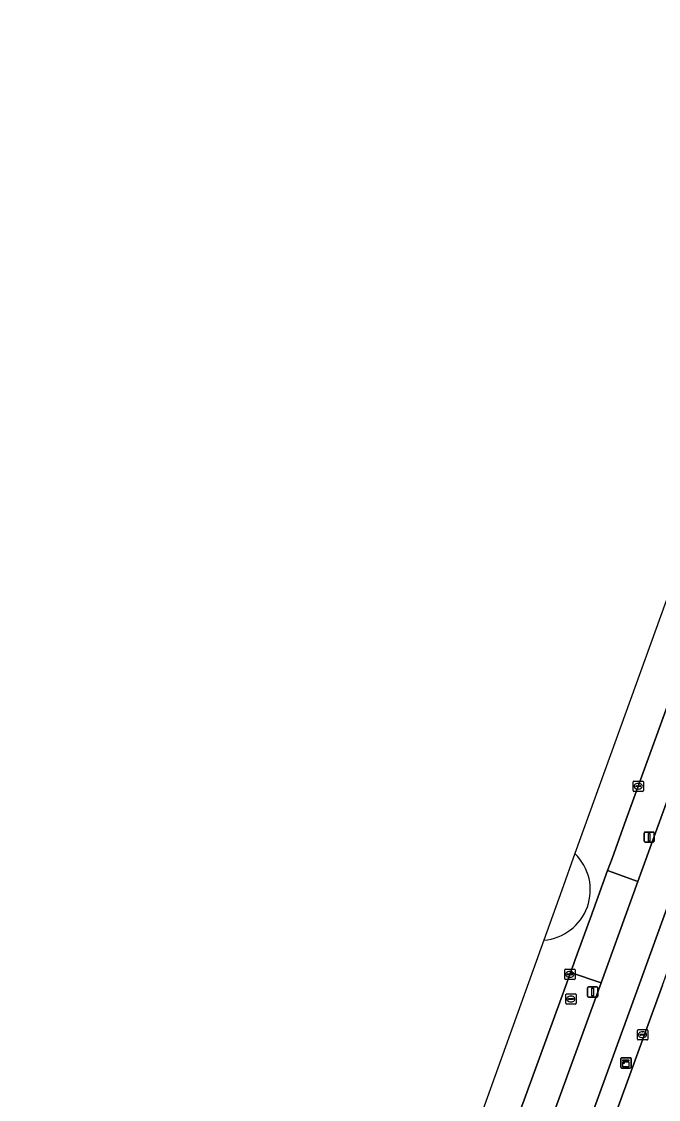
# Model space of a CAD drawing. Extents: x 156661 to 157576, y 383570 to 384425.
# Drawn here: x 156677.7 to 156739.6, y 384025.8 to 384130.7 of the extents above; entities that cross this region are included whole.
import ezdxf

# ---------------------------------------------------------------- set-up
doc = ezdxf.new("R2010")
doc.units = 0
for name, color, linetype in [('IMGEO_Berm_groen', 7, 'Continuous'), ('IMGEO_Fietspad_open', 7, 'Continuous'), ('IMGEO_Groenvoorziening', 7, 'Continuous'), ('IMGEO_Kast', 7, 'Continuous'), ('IMGEO_Kolk', 7, 'Continuous'), ('IMGEO_Lichtmast', 7, 'Continuous'), ('IMGEO_Rijbaan_lokaal_open', 7, 'Continuous'), ('IMGEO_Rioolput', 7, 'Continuous'), ('IMGEO_Voetpad_open', 7, 'Continuous')]:
    doc.layers.add(name, color=color, linetype=linetype)

msp = doc.modelspace()

# ---------------------------------------------------------------- linework, layer by layer
at = {"layer": 'IMGEO_Berm_groen'}
for points in [[(156765.11, 384122.76), (156763.8, 384128.36), (156761.13, 384121), (156749.15, 384087.99), (156750.33, 384084.66), (156744.38, 384068.19), (156741.49, 384066.86), (156736.32, 384052.59), (156735.1, 384049.23), (156734.67, 384048.04), (156737.61, 384046.97)], [(156734.03, 384037.11), (156731.07, 384038.13), (156731, 384037.94), (156730.14, 384035.59), (156726.08, 384024.4), (156723.63, 384017.67), (156722.92, 384015.72), (156718.78, 384004.33), (156717.2, 384000), (156709.97, 383980.04), (156703.3, 383961.67), (156696.62, 383943.33), (156689.94, 383924.95), (156683.96, 383908.68), (156683.01, 383906.08), (156685.88, 383905.07), (156686.02, 383905.02), (156687.08, 383907.96), (156712.16, 383977)]]:
    msp.add_lwpolyline(points, close=True, dxfattribs=at)
at = {"layer": 'IMGEO_Fietspad_open'}
for points in [[(156776.85, 384155.02), (156765.93, 384125), (156765.11, 384122.76), (156737.61, 384046.97), (156734.03, 384037.11), (156712.16, 383977)], [(156716.37, 383978.18), (156737.51, 384036.3), (156745.64, 384058.76), (156765.95, 384114.76), (156778.63, 384149.6)]]:
    msp.add_lwpolyline(points, dxfattribs=at)
at = {"layer": 'IMGEO_Groenvoorziening'}
msp.add_lwpolyline([(156740.02, 384036.9), (156726.96, 384000.99), (156751.59, 384006.06), (156751.73, 384006.3), (156754.86, 384011.37), (156760.71, 384019.28)], dxfattribs=at)
at = {"layer": 'IMGEO_Kast'}
for p, q in [((156736.03, 384029.82), (156736.87, 384029.82)), ((156736.87, 384029.82), (156736.03, 384029.82)), ((156735.96, 384028.9), (156735.96, 384029.74)), ((156735.96, 384029.74), (156735.96, 384028.9)), ((156736.88, 384028.82), (156736.04, 384028.82)), ((156736.04, 384028.82), (156736.88, 384028.82)), ((156736.96, 384029.75), (156736.96, 384028.91)), ((156736.96, 384028.91), (156736.96, 384029.75))]:
    msp.add_line(p, q, dxfattribs=at)
for points in [[(156736.15, 384029.61), (156736.75, 384029.61), (156736.75, 384029.53), (156736.15, 384029.53), (156736.15, 384029.61)], [(156736.15, 384029.44), (156736.75, 384029.44), (156736.75, 384028.95), (156736.15, 384028.95), (156736.15, 384029.44)]]:
    msp.add_lwpolyline(points, dxfattribs=at)
msp.add_circle((156736.24, 384029.29), 0.0377, dxfattribs=at)
for centre, start, end in [((156736.04, 384029.75), 92.4484, 184.2845), ((156736.04, 384029.75), 92.4484, 184.2845), ((156736.88, 384029.75), 2.4484, 94.2845), ((156736.88, 384029.75), 2.4484, 94.2845), ((156736.04, 384028.9), 182.4484, 274.2845), ((156736.04, 384028.9), 182.4484, 274.2845), ((156736.88, 384028.9), 272.4484, 4.2845), ((156736.88, 384028.9), 272.4484, 4.2845)]:
    msp.add_arc(centre, 0.0779, start, end, dxfattribs=at)
at = {"layer": 'IMGEO_Kolk'}
for p, q in [((156737.15, 384055.83), (156737.15, 384056.69)), ((156737.22, 384056.76), (156738.07, 384056.76)), ((156737.4, 384056.25), (156737.4, 384056.27)), ((156737.84, 384056.22), (156737.44, 384056.22)), ((156737.45, 384056.3), (156737.85, 384056.3)), ((156737.63, 384056.54), (156737.66, 384056.54)), ((156737.89, 384056.27), (156737.89, 384056.25)), ((156738.15, 384056.69), (156738.15, 384055.83)), ((156738.07, 384055.76), (156737.22, 384055.76)), ((156737.66, 384055.98), (156737.63, 384055.98)), ((156730.5, 384037.52), (156730.5, 384038.37)), ((156730.58, 384038.45), (156731.43, 384038.45)), ((156730.99, 384038.22), (156731.02, 384038.22)), ((156731.51, 384038.37), (156731.51, 384037.52)), ((156731.43, 384037.44), (156730.58, 384037.44)), ((156730.76, 384037.94), (156730.76, 384037.95)), ((156731.2, 384037.9), (156730.8, 384037.9)), ((156730.81, 384037.99), (156731.2, 384037.99)), ((156731.01, 384037.67), (156730.99, 384037.67)), ((156731.25, 384037.95), (156731.25, 384037.94)), ((156737.57, 384031.64), (156737.57, 384032.49)), ((156737.65, 384032.57), (156738.5, 384032.57)), ((156737.83, 384032.06), (156737.83, 384032.07)), ((156737.87, 384032.11), (156738.27, 384032.11)), ((156738.27, 384032.02), (156737.87, 384032.02)), ((156738.06, 384032.35), (156738.09, 384032.35)), ((156738.32, 384032.07), (156738.32, 384032.06)), ((156738.57, 384032.49), (156738.57, 384031.64)), ((156738.5, 384031.57), (156737.65, 384031.57)), ((156738.08, 384031.79), (156738.06, 384031.79))]:
    msp.add_line(p, q, dxfattribs=at)
for points in [[(156737.15, 384055.83), (156737.15, 384056.69)], [(156737.22, 384056.76), (156738.07, 384056.76)], [(156738.15, 384056.69), (156738.15, 384055.83)], [(156738.07, 384055.76), (156737.22, 384055.76)], [(156730.5, 384037.52), (156730.5, 384038.37)], [(156730.58, 384038.45), (156731.43, 384038.45)], [(156731.51, 384038.37), (156731.51, 384037.52)], [(156731.43, 384037.44), (156730.58, 384037.44)], [(156737.57, 384031.64), (156737.57, 384032.49)], [(156737.65, 384032.57), (156738.5, 384032.57)], [(156738.57, 384032.49), (156738.57, 384031.64)], [(156738.5, 384031.57), (156737.65, 384031.57)]]:
    msp.add_lwpolyline(points, dxfattribs=at)
for centre, radius, start, end in [((156737.22, 384056.68), 0.0765, 91.552, 178.448), ((156737.22, 384056.68), 0.0765, 91.552, 178.448), ((156737.45, 384056.26), 0.0403, 85.8775, 175.7526), ((156737.44, 384056.25), 0.0366, 178.938, 274.7102), ((156737.85, 384056.26), 0.043, 264.8664, 352.4533), ((156737.85, 384056.26), 0.0386, 1.7309, 96.639), ((156738.07, 384056.68), 0.0765, 1.552, 88.448), ((156738.07, 384056.68), 0.0765, 1.552, 88.448), ((156737.22, 384055.83), 0.0765, 181.552, 268.448), ((156737.22, 384055.83), 0.0765, 181.552, 268.448), ((156738.07, 384055.83), 0.0765, 271.552, 358.448), ((156738.07, 384055.83), 0.0765, 271.552, 358.448), ((156730.58, 384038.37), 0.0765, 91.552, 178.448), ((156730.58, 384038.37), 0.0765, 91.552, 178.448), ((156731.43, 384038.37), 0.0765, 1.552, 88.448), ((156731.43, 384038.37), 0.0765, 1.552, 88.448), ((156730.58, 384037.52), 0.0765, 181.552, 268.448), ((156730.58, 384037.52), 0.0765, 181.552, 268.448), ((156730.8, 384037.95), 0.0403, 85.8775, 175.7526), ((156730.8, 384037.94), 0.0366, 178.938, 274.7102), ((156731.21, 384037.95), 0.0386, 1.7309, 96.639), ((156731.2, 384037.94), 0.043, 264.8664, 352.4533), ((156731.43, 384037.52), 0.0765, 271.552, 358.448), ((156731.43, 384037.52), 0.0765, 271.552, 358.448), ((156737.65, 384032.49), 0.0765, 91.552, 178.448), ((156737.65, 384032.49), 0.0765, 91.552, 178.448), ((156737.87, 384032.07), 0.0403, 85.8775, 175.7526), ((156737.87, 384032.06), 0.0366, 178.938, 274.7102), ((156738.28, 384032.07), 0.0386, 1.7309, 96.639), ((156738.27, 384032.07), 0.043, 264.8664, 352.4533), ((156738.5, 384032.49), 0.0765, 1.552, 88.448), ((156738.5, 384032.49), 0.0765, 1.552, 88.448), ((156737.65, 384031.64), 0.0765, 181.552, 268.448), ((156737.65, 384031.64), 0.0765, 181.552, 268.448), ((156738.5, 384031.64), 0.0765, 271.552, 358.448), ((156738.5, 384031.64), 0.0765, 271.552, 358.448)]:
    msp.add_arc(centre, radius, start, end, dxfattribs=at)
for centre, major_axis, ratio, start_param, end_param in [((156737.63, 384056.26), (-0.387, 0.002), 0.722429, 4.712389, 7.853982), ((156737.66, 384056.26), (-0.39, 0.002), 0.717154, 1.570796, 4.712389), ((156730.99, 384037.94), (-0.387, 0.002), 0.722429, 4.712389, 7.853982), ((156731.02, 384037.94), (-0.39, 0.002), 0.717154, 1.570796, 4.712389), ((156738.06, 384032.07), (-0.387, 0.002), 0.722429, 4.712389, 7.853982), ((156738.08, 384032.07), (-0.39, 0.002), 0.717154, 1.570796, 4.712389)]:
    msp.add_ellipse(centre, major_axis=major_axis, ratio=ratio, start_param=start_param, end_param=end_param, dxfattribs=at)
at = {"layer": 'IMGEO_Lichtmast'}
for p, q in [((156738.22, 384050.9), (156738.22, 384051.7)), ((156738.22, 384051.7), (156738.22, 384050.9)), ((156738.32, 384051.8), (156739.11, 384051.8)), ((156739.11, 384051.8), (156738.32, 384051.8)), ((156739.21, 384051.7), (156739.21, 384050.9)), ((156739.21, 384050.9), (156739.21, 384051.7)), ((156739.11, 384050.8), (156738.32, 384050.8)), ((156738.32, 384050.8), (156739.11, 384050.8)), ((156732.72, 384035.83), (156732.72, 384036.63)), ((156732.72, 384036.63), (156732.72, 384035.83)), ((156732.82, 384036.73), (156733.61, 384036.73)), ((156733.61, 384036.73), (156732.82, 384036.73)), ((156733.71, 384036.63), (156733.71, 384035.83)), ((156733.71, 384035.83), (156733.71, 384036.63)), ((156733.61, 384035.73), (156732.82, 384035.73)), ((156732.82, 384035.73), (156733.61, 384035.73))]:
    msp.add_line(p, q, dxfattribs=at)
for points in [[(156738.64, 384051.67), (156738.79, 384051.67), (156738.79, 384050.92), (156738.64, 384050.92), (156738.64, 384051.67)], [(156733.14, 384036.6), (156733.29, 384036.6), (156733.29, 384035.85), (156733.14, 384035.85), (156733.14, 384036.6)]]:
    msp.add_lwpolyline(points, dxfattribs=at)
for centre, start, end in [((156738.32, 384051.7), 90, 180), ((156738.32, 384051.7), 90, 180), ((156738.32, 384050.9), 180, 270), ((156738.32, 384050.9), 180, 270), ((156739.11, 384051.7), 0, 90), ((156739.11, 384051.7), 360, 90), ((156739.11, 384050.9), 270, 0), ((156739.11, 384050.9), 270, 0), ((156732.82, 384036.63), 90, 180), ((156732.82, 384036.63), 90, 180), ((156733.61, 384036.63), 0, 90), ((156733.61, 384036.63), 360, 90), ((156732.82, 384035.83), 180, 270), ((156732.82, 384035.83), 180, 270), ((156733.61, 384035.83), 270, 0), ((156733.61, 384035.83), 270, 0)]:
    msp.add_arc(centre, 0.1, start, end, dxfattribs=at)
at = {"layer": 'IMGEO_Rijbaan_lokaal_open'}
for points in [[(156796.39, 384229.6), (156776.67, 384174.91), (156779.88, 384173.77), (156778.11, 384168.86), (156774.9, 384170.02), (156754.35, 384113.03), (156757.41, 384111.91), (156755.63, 384107.03), (156752.58, 384108.14), (156731.5, 384049.7)], [(156726.08, 384024.4), (156730.14, 384035.59), (156731, 384037.94), (156731.07, 384038.13), (156731.11, 384038.23), (156731.36, 384038.91), (156731.5, 384039.31), (156733, 384043.45), (156733.59, 384045.07), (156734.67, 384048.04), (156735.1, 384049.23), (156736.32, 384052.59), (156741.49, 384066.86), (156749.15, 384087.99), (156761.13, 384121), (156763.8, 384128.36), (156764.65, 384130.69), (156769.39, 384143.72)], [(156731.5, 384049.7), (156730.22, 384046.15), (156728.47, 384041.27)], [(156728.47, 384041.27), (156718.19, 384012.65), (156720.9, 384011.7), (156719.17, 384006.78), (156716.43, 384007.74), (156696, 383950.81), (156698.55, 383949.89), (156696.78, 383945.01), (156694.24, 383945.93), (156677.67, 383899.77)]]:
    msp.add_lwpolyline(points, dxfattribs=at)
msp.add_lwpolyline([(156737.61, 384046.97), (156734.67, 384048.04), (156733.59, 384045.07), (156733, 384043.45), (156731.5, 384039.31), (156731.36, 384038.91), (156731.11, 384038.23), (156731.07, 384038.13), (156734.03, 384037.11)], close=True, dxfattribs=at)
msp.add_arc((156728.08, 384046.17), 4.91, 274.5739, 45.859, dxfattribs=at)
msp.add_arc((156728.08, 384046.17), 4.91, 274.5739, 45.859, dxfattribs=at)
at = {"layer": 'IMGEO_Rioolput'}
for p, q in [((156730.6, 384035.12), (156730.6, 384035.98)), ((156730.68, 384036.05), (156731.53, 384036.05)), ((156730.86, 384035.54), (156730.86, 384035.56)), ((156731.3, 384035.51), (156730.9, 384035.51)), ((156730.91, 384035.59), (156731.3, 384035.59)), ((156731.09, 384035.83), (156731.12, 384035.83)), ((156731.11, 384035.27), (156731.09, 384035.27)), ((156731.35, 384035.56), (156731.35, 384035.54)), ((156731.6, 384035.98), (156731.6, 384035.12)), ((156731.53, 384035.05), (156730.68, 384035.05))]:
    msp.add_line(p, q, dxfattribs=at)
for points in [[(156730.6, 384035.12), (156730.6, 384035.98)], [(156730.68, 384036.05), (156731.53, 384036.05)], [(156731.6, 384035.98), (156731.6, 384035.12)], [(156731.53, 384035.05), (156730.68, 384035.05)]]:
    msp.add_lwpolyline(points, dxfattribs=at)
for centre, radius, start, end in [((156730.68, 384035.97), 0.0765, 91.552, 178.448), ((156730.68, 384035.97), 0.0765, 91.552, 178.448), ((156730.68, 384035.13), 0.0765, 181.552, 268.448), ((156730.68, 384035.13), 0.0765, 181.552, 268.448), ((156730.9, 384035.55), 0.0403, 85.8775, 175.7526), ((156730.9, 384035.54), 0.0366, 178.938, 274.7102), ((156731.31, 384035.55), 0.0386, 1.7309, 96.639), ((156731.3, 384035.55), 0.043, 264.8664, 352.4533), ((156731.53, 384035.97), 0.0765, 1.552, 88.448), ((156731.53, 384035.97), 0.0765, 1.552, 88.448), ((156731.53, 384035.13), 0.0765, 271.552, 358.448), ((156731.53, 384035.13), 0.0765, 271.552, 358.448)]:
    msp.add_arc(centre, radius, start, end, dxfattribs=at)
for centre, major_axis, ratio, start_param, end_param in [((156731.09, 384035.55), (-0.387, 0.002), 0.722429, 4.712389, 7.853982), ((156731.11, 384035.55), (-0.39, 0.002), 0.717154, 1.570796, 4.712389)]:
    msp.add_ellipse(centre, major_axis=major_axis, ratio=ratio, start_param=start_param, end_param=end_param, dxfattribs=at)
at = {"layer": 'IMGEO_Voetpad_open'}
for points in [[(156726.96, 384000.99), (156740.02, 384036.9), (156742.01, 384042.44), (156750.63, 384066.11), (156751.4, 384068.34), (156753.86, 384075.07), (156754.18, 384075.94), (156755.64, 384076.35), (156756.36, 384078.36), (156755.18, 384078.83), (156760.95, 384094.7), (156767.39, 384112.4), (156768.25, 384114.72), (156783.27, 384156.05)], [(156778.63, 384149.6), (156765.95, 384114.76), (156745.64, 384058.76), (156737.51, 384036.3), (156716.37, 383978.18)]]:
    msp.add_lwpolyline(points, dxfattribs=at)

doc.saveas('drawing.dxf')
